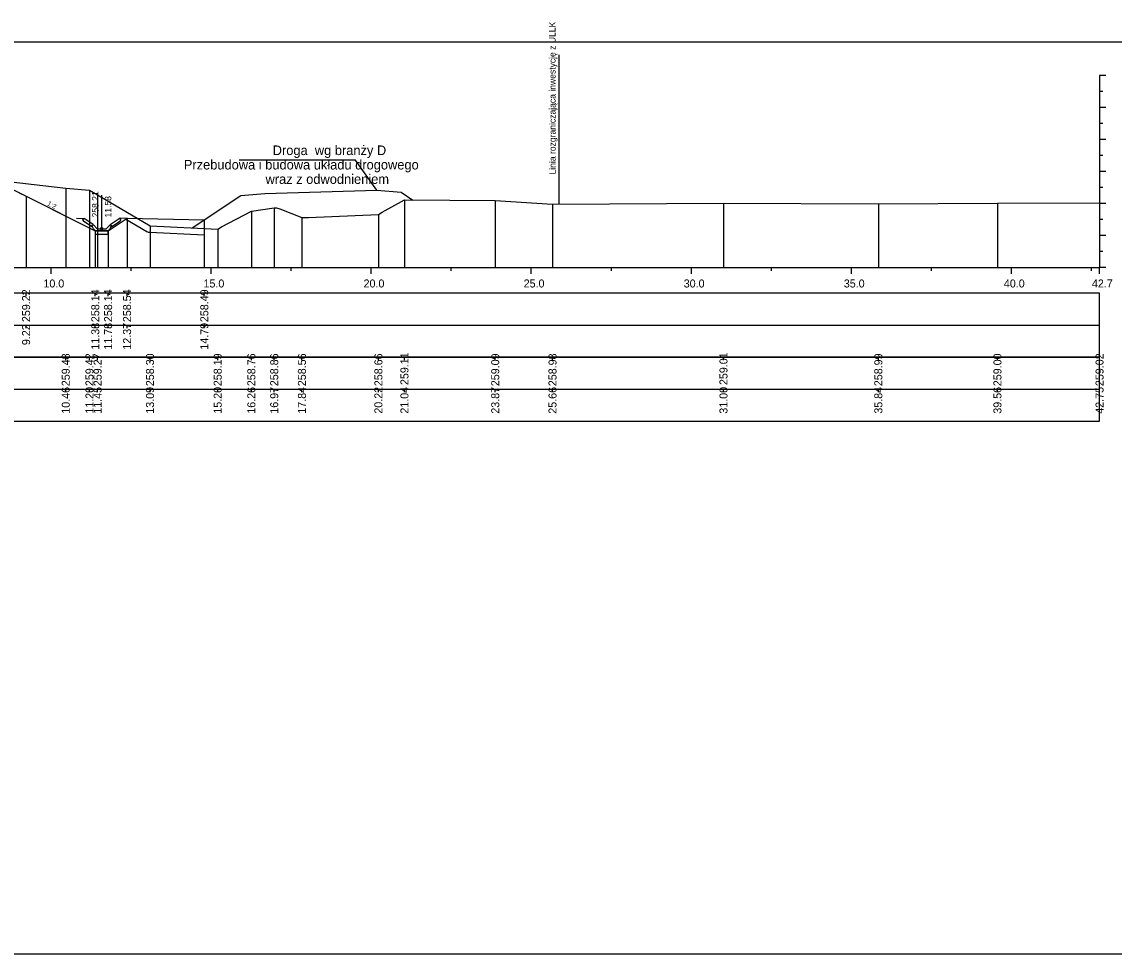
# Model space of a CAD drawing. Extents: x 6516023 to 6560129, y 5513077 to 5529206.
# Drawn here: x 6517232.3 to 6517266.42, y 5514518.16 to 5514547.28 of the extents above; entities that cross this region are included whole.
import ezdxf

# ---------------------------------------------------------------- set-up
doc = ezdxf.new("R2010")
doc.units = 0
for name, color, linetype in [('IR_default', 7, 'Continuous'), ('TOR_PRZEK_P-inne branze', 7, 'Continuous'), ('TOR_PRZEK_P-odwodnienie', 7, 'Continuous'), ('TOR_PRZEK_P-opisy', 7, 'Continuous'), ('TOR_PRZEK_P-tabelka istniejace', 7, 'Continuous'), ('TOR_PRZEK_P-tabelka projektowane', 7, 'Continuous'), ('TOR_PRZEK_P-teren istniejacy', 7, 'Continuous'), ('TOR_PRZEK_P-uklad odniesienia', 7, 'Continuous'), ('TOR_PRZEK_P-warstwa ochronna II', 7, 'Continuous'), ('TOR_PS_T-granica PKP-projektowana', 7, 'Continuous'), ('TOR_PS_T-skarpy projektowane', 7, 'Continuous'), ('TOR_RAMKI-ramka+tabelka 1', 7, 'Continuous')]:
    doc.layers.add(name, color=color, linetype=linetype)

msp = doc.modelspace()

# ---------------------------------------------------------------- linework, layer by layer
at = {"layer": 'IR_default'}
msp.add_lwpolyline([(6517232.212, 5514541.939), (6517232.433, 5514541.829), (6517234.047, 5514541.022), (6517234.594, 5514540.748), (6517234.893, 5514540.748), (6517234.994, 5514540.748), (6517235.431, 5514541.04), (6517235.586, 5514541.143), (6517237.999, 5514541.094)], dxfattribs=at)
at = {"layer": 'TOR_PRZEK_P-inne branze'}
for p, q in [((6517242.717, 5514542.956), (6517239.092, 5514542.956)), ((6517243.393, 5514542.022), (6517242.717, 5514542.956))]:
    msp.add_line(p, q, dxfattribs=at)
msp.add_lwpolyline([(6517237.621, 5514540.842), (6517239.143, 5514541.857), (6517239.893, 5514541.917), (6517241.643, 5514541.969), (6517243.393, 5514542.022), (6517244.143, 5514541.962), (6517244.515, 5514541.713)], dxfattribs=at)
at = {"layer": 'TOR_PRZEK_P-odwodnienie'}
for p, q in [((6517234.794, 5514540.818), (6517234.794, 5514541.862)), ((6517234.485, 5514540.878), (6517234.224, 5514541.052)), ((6517234.529, 5514540.944), (6517234.249, 5514541.131)), ((6517234.496, 5514540.894), (6517234.485, 5514540.878)), ((6517234.487, 5514540.913), (6517234.534, 5514540.937)), ((6517234.529, 5514540.944), (6517234.521, 5514540.932)), ((6517234.654, 5514540.818), (6517234.534, 5514540.937)), ((6517234.654, 5514540.818), (6517234.934, 5514540.818)), ((6517234.934, 5514540.818), (6517235.054, 5514540.937)), ((6517235.054, 5514540.937), (6517235.102, 5514540.913)), ((6517235.059, 5514540.944), (6517235.339, 5514541.131)), ((6517235.059, 5514540.944), (6517235.067, 5514540.932)), ((6517235.092, 5514540.894), (6517235.103, 5514540.878)), ((6517235.103, 5514540.878), (6517235.364, 5514541.052)), ((6517234.604, 5514540.748), (6517234.984, 5514540.748))]:
    msp.add_line(p, q, dxfattribs=at)
for points in [[(6517234.003, 5514541.143), (6517234.249, 5514541.131)], [(6517234.199, 5514541.104), (6517234.249, 5514541.131)], [(6517234.199, 5514541.104), (6517234.224, 5514541.052)], [(6517234.521, 5514540.932), (6517234.486, 5514540.913)], [(6517234.486, 5514540.913), (6517234.496, 5514540.894)], [(6517234.534, 5514540.818), (6517234.487, 5514540.913)], [(6517234.604, 5514540.748), (6517234.534, 5514540.818)], [(6517234.984, 5514540.748), (6517235.054, 5514540.818)], [(6517235.054, 5514540.818), (6517235.102, 5514540.913)], [(6517235.067, 5514540.932), (6517235.102, 5514540.913)], [(6517235.102, 5514540.913), (6517235.092, 5514540.894)], [(6517235.586, 5514541.143), (6517235.339, 5514541.131)], [(6517235.389, 5514541.104), (6517235.339, 5514541.131)], [(6517235.389, 5514541.104), (6517235.364, 5514541.052)], [(6517234.594, 5514540.748), (6517234.593, 5514540.749), (6517234.594, 5514540.748), (6517234.593, 5514540.748), (6517234.594, 5514540.748), (6517234.594, 5514540.748), (6517234.594, 5514540.748), (6517234.594, 5514540.749)], [(6517234.594, 5514540.749), (6517234.594, 5514540.749), (6517234.594, 5514540.749), (6517234.594, 5514540.748), (6517234.594, 5514540.749), (6517234.595, 5514540.748), (6517234.594, 5514540.749), (6517234.595, 5514540.749)], [(6517234.994, 5514540.748), (6517234.594, 5514540.748), (6517234.594, 5514540.648), (6517234.994, 5514540.648), (6517234.994, 5514540.748)], [(6517234.994, 5514540.748), (6517234.993, 5514540.749), (6517234.994, 5514540.748), (6517234.993, 5514540.748), (6517234.994, 5514540.748), (6517234.994, 5514540.748), (6517234.994, 5514540.748), (6517234.994, 5514540.749)], [(6517234.994, 5514540.749), (6517234.993, 5514540.749), (6517234.994, 5514540.749), (6517234.993, 5514540.748), (6517234.994, 5514540.749), (6517234.994, 5514540.748), (6517234.994, 5514540.749), (6517234.994, 5514540.749)]]:
    msp.add_lwpolyline(points, dxfattribs=at)
msp.add_circle((6517234.794, 5514540.818), 0.035, dxfattribs=at)
at = {"layer": 'TOR_PRZEK_P-tabelka istniejace'}
for p, q in [((6517233.671, 5514536.706), (6517233.671, 5514536.806)), ((6517234.412, 5514536.706), (6517234.412, 5514536.806)), ((6517234.667, 5514536.706), (6517234.667, 5514536.806)), ((6517236.303, 5514536.706), (6517236.303, 5514536.806)), ((6517238.417, 5514536.706), (6517238.417, 5514536.806)), ((6517239.469, 5514536.706), (6517239.469, 5514536.806)), ((6517240.183, 5514536.706), (6517240.183, 5514536.806)), ((6517241.048, 5514536.706), (6517241.048, 5514536.806)), ((6517243.437, 5514536.706), (6517243.437, 5514536.806)), ((6517244.25, 5514536.706), (6517244.25, 5514536.806)), ((6517247.087, 5514536.706), (6517247.087, 5514536.806)), ((6517248.875, 5514536.706), (6517248.875, 5514536.806)), ((6517254.216, 5514536.706), (6517254.216, 5514536.806)), ((6517259.053, 5514536.706), (6517259.053, 5514536.806)), ((6517262.773, 5514536.706), (6517262.773, 5514536.806)), ((6517265.963, 5514536.706), (6517265.963, 5514536.806)), ((6517182.163, 5514535.806), (6517265.963, 5514535.806)), ((6517233.671, 5514535.706), (6517233.671, 5514535.806)), ((6517234.412, 5514535.706), (6517234.412, 5514535.806)), ((6517234.667, 5514535.706), (6517234.667, 5514535.806)), ((6517236.303, 5514535.706), (6517236.303, 5514535.806)), ((6517238.417, 5514535.706), (6517238.417, 5514535.806)), ((6517239.469, 5514535.706), (6517239.469, 5514535.806)), ((6517240.183, 5514535.706), (6517240.183, 5514535.806)), ((6517241.048, 5514535.706), (6517241.048, 5514535.806)), ((6517243.437, 5514535.706), (6517243.437, 5514535.806)), ((6517244.25, 5514535.706), (6517244.25, 5514535.806)), ((6517247.087, 5514535.706), (6517247.087, 5514535.806)), ((6517248.875, 5514535.706), (6517248.875, 5514535.806)), ((6517254.216, 5514535.706), (6517254.216, 5514535.806)), ((6517259.053, 5514535.706), (6517259.053, 5514535.806)), ((6517262.773, 5514535.706), (6517262.773, 5514535.806)), ((6517265.963, 5514535.706), (6517265.963, 5514535.806))]:
    msp.add_line(p, q, dxfattribs=at)
for points in [[(6517233.671, 5514542.083), (6517233.671, 5514539.806), (6517233.671, 5514539.676), (6517233.671, 5514539.606)], [(6517234.412, 5514542.025), (6517234.412, 5514539.806), (6517234.412, 5514539.676), (6517234.412, 5514539.606)], [(6517234.667, 5514541.877), (6517234.667, 5514539.806), (6517234.667, 5514539.676), (6517234.667, 5514539.606)], [(6517244.25, 5514541.715), (6517244.25, 5514539.806), (6517244.25, 5514539.676), (6517244.25, 5514539.606)], [(6517247.087, 5514541.697), (6517247.087, 5514539.806), (6517247.087, 5514539.676), (6517247.087, 5514539.606)], [(6517248.875, 5514541.588), (6517248.875, 5514539.806), (6517248.875, 5514539.676), (6517248.875, 5514539.606)], [(6517254.216, 5514541.612), (6517254.216, 5514539.806), (6517254.216, 5514539.676), (6517254.216, 5514539.606)], [(6517259.053, 5514541.594), (6517259.053, 5514539.806), (6517259.053, 5514539.676), (6517259.053, 5514539.606)], [(6517262.773, 5514541.61), (6517262.773, 5514539.806), (6517262.773, 5514539.676), (6517262.773, 5514539.606)], [(6517265.963, 5514541.63), (6517265.963, 5514539.806), (6517265.963, 5514539.676), (6517265.963, 5514539.606)], [(6517239.469, 5514541.37), (6517239.469, 5514539.806), (6517239.469, 5514539.676), (6517239.469, 5514539.606)], [(6517240.183, 5514541.47), (6517240.183, 5514539.806), (6517240.183, 5514539.676), (6517240.183, 5514539.606)], [(6517241.048, 5514541.162), (6517241.048, 5514539.806), (6517241.048, 5514539.676), (6517241.048, 5514539.606)], [(6517243.437, 5514541.266), (6517243.437, 5514539.806), (6517243.437, 5514539.676), (6517243.437, 5514539.606)], [(6517236.303, 5514540.905), (6517236.303, 5514539.806), (6517236.303, 5514539.676), (6517236.303, 5514539.606)], [(6517238.417, 5514540.801), (6517238.417, 5514539.806), (6517238.417, 5514539.676), (6517238.417, 5514539.606)]]:
    msp.add_lwpolyline(points, dxfattribs=at)
msp.add_lwpolyline([(6517182.163, 5514536.806), (6517182.163, 5514534.806), (6517265.963, 5514534.806), (6517265.963, 5514536.806)], close=True, dxfattribs=at)
at = {"layer": 'TOR_PRZEK_P-tabelka projektowane'}
for p, q in [((6517232.432, 5514538.706), (6517232.432, 5514538.806)), ((6517234.594, 5514538.706), (6517234.594, 5514538.806)), ((6517234.994, 5514538.706), (6517234.994, 5514538.806)), ((6517235.586, 5514538.706), (6517235.586, 5514538.806)), ((6517237.999, 5514538.706), (6517237.999, 5514538.806)), ((6517182.163, 5514537.806), (6517265.963, 5514537.806)), ((6517232.432, 5514537.706), (6517232.432, 5514537.806)), ((6517234.594, 5514537.706), (6517234.594, 5514537.806)), ((6517234.994, 5514537.706), (6517234.994, 5514537.806)), ((6517235.586, 5514537.706), (6517235.586, 5514537.806)), ((6517237.999, 5514537.706), (6517237.999, 5514537.806))]:
    msp.add_line(p, q, dxfattribs=at)
for points in [[(6517232.432, 5514541.829), (6517232.432, 5514539.806), (6517232.432, 5514539.676), (6517232.432, 5514539.606)], [(6517235.586, 5514541.143), (6517235.586, 5514539.806), (6517235.586, 5514539.676), (6517235.586, 5514539.606)], [(6517237.999, 5514541.094), (6517237.999, 5514539.806), (6517237.999, 5514539.676), (6517237.999, 5514539.606)], [(6517234.594, 5514540.749), (6517234.594, 5514539.806), (6517234.594, 5514539.676), (6517234.594, 5514539.606)], [(6517234.994, 5514540.749), (6517234.994, 5514539.806), (6517234.994, 5514539.676), (6517234.994, 5514539.606)]]:
    msp.add_lwpolyline(points, dxfattribs=at)
msp.add_lwpolyline([(6517182.163, 5514538.806), (6517182.163, 5514536.806), (6517265.963, 5514536.806), (6517265.963, 5514538.806)], close=True, dxfattribs=at)
at = {"layer": 'TOR_PRZEK_P-teren istniejacy'}
msp.add_lwpolyline([(6517230.521, 5514542.449), (6517233.671, 5514542.083), (6517234.412, 5514542.025), (6517234.667, 5514541.877), (6517236.303, 5514540.905), (6517238.417, 5514540.801), (6517238.532, 5514540.878), (6517239.469, 5514541.37), (6517240.183, 5514541.47), (6517240.253, 5514541.465), (6517240.354, 5514541.434), (6517241.048, 5514541.162), (6517241.254, 5514541.171), (6517243.437, 5514541.266), (6517243.554, 5514541.329), (6517244.25, 5514541.715), (6517247.087, 5514541.697), (6517248.875, 5514541.588), (6517254.216, 5514541.612), (6517259.053, 5514541.594), (6517262.773, 5514541.61), (6517265.963, 5514541.63)], dxfattribs=at)
at = {"layer": 'TOR_PRZEK_P-uklad odniesienia'}
for p, q in [((6517265.963, 5514545.606), (6517265.963, 5514539.606)), ((6517266.163, 5514545.606), (6517265.963, 5514545.606)), ((6517266.063, 5514545.106), (6517265.963, 5514545.106)), ((6517266.163, 5514544.606), (6517265.963, 5514544.606)), ((6517266.063, 5514544.106), (6517265.963, 5514544.106)), ((6517266.163, 5514543.606), (6517265.963, 5514543.606)), ((6517266.063, 5514543.106), (6517265.963, 5514543.106)), ((6517266.163, 5514542.606), (6517265.963, 5514542.606)), ((6517266.063, 5514542.106), (6517265.963, 5514542.106)), ((6517266.163, 5514541.606), (6517265.963, 5514541.606)), ((6517266.063, 5514541.106), (6517265.963, 5514541.106)), ((6517266.163, 5514540.606), (6517265.963, 5514540.606)), ((6517266.063, 5514540.106), (6517265.963, 5514540.106)), ((6517185.963, 5514539.606), (6517265.963, 5514539.606)), ((6517233.213, 5514539.406), (6517233.213, 5514539.606)), ((6517235.713, 5514539.506), (6517235.713, 5514539.606)), ((6517238.213, 5514539.406), (6517238.213, 5514539.606)), ((6517240.713, 5514539.506), (6517240.713, 5514539.606)), ((6517243.213, 5514539.406), (6517243.213, 5514539.606)), ((6517245.713, 5514539.506), (6517245.713, 5514539.606)), ((6517248.213, 5514539.406), (6517248.213, 5514539.606)), ((6517250.713, 5514539.506), (6517250.713, 5514539.606)), ((6517253.213, 5514539.406), (6517253.213, 5514539.606)), ((6517255.713, 5514539.506), (6517255.713, 5514539.606)), ((6517258.213, 5514539.406), (6517258.213, 5514539.606)), ((6517260.713, 5514539.506), (6517260.713, 5514539.606)), ((6517263.213, 5514539.406), (6517263.213, 5514539.606)), ((6517265.713, 5514539.506), (6517265.713, 5514539.606)), ((6517265.963, 5514539.406), (6517265.963, 5514539.606)), ((6517266.163, 5514539.606), (6517265.963, 5514539.606))]:
    msp.add_line(p, q, dxfattribs=at)
at = {"layer": 'TOR_PRZEK_P-warstwa ochronna II'}
msp.add_lwpolyline([(6517205.307, 5514541.335), (6517206.636, 5514541.322), (6517207.221, 5514540.932), (6517207.621, 5514540.932), (6517209.805, 5514542.024), (6517210.675, 5514542.458), (6517214.175, 5514542.598), (6517214.924, 5514542.628), (6517216.475, 5514542.69), (6517216.875, 5514542.524), (6517218.713, 5514542.598), (6517219.463, 5514542.628), (6517220.663, 5514542.676), (6517221.263, 5514542.676), (6517222.463, 5514542.628), (6517223.213, 5514542.598), (6517226.513, 5514542.466), (6517227.263, 5514542.436), (6517231.563, 5514542.264), (6517232.432, 5514541.829), (6517234.594, 5514540.749), (6517234.994, 5514540.749), (6517235.586, 5514541.143), (6517237.999, 5514541.094)], dxfattribs=at)
at = {"layer": 'TOR_PS_T-granica PKP-projektowana'}
msp.add_line((6517249.083, 5514541.588), (6517249.083, 5514546.246), dxfattribs=at)
at = {"layer": 'TOR_PS_T-skarpy projektowane'}
msp.add_line((6517236.293, 5514540.705), (6517237.999, 5514540.621), dxfattribs=at)
msp.add_lwpolyline([(6517235.551, 5514541.119), (6517236.201, 5514540.733)], dxfattribs=at)
msp.add_arc((6517236.303, 5514540.905), 0.2, 239.2795, 267.1884, dxfattribs=at)
at = {"layer": 'TOR_RAMKI-ramka+tabelka 1'}
msp.add_lwpolyline([(6517179.513, 5514546.656), (6517427.013, 5514546.656), (6517427.013, 5514518.156), (6517179.513, 5514518.156)], close=True, dxfattribs=at)

# ---------------------------------------------------------------- texts
at = {"layer": 'TOR_PRZEK_P-inne branze'}
for s, p in [('Droga  wg branży D', (6517240.136, 5514543.117)), ('Przebudowa i budowa układu drogowego', (6517237.359, 5514542.667)), ('wraz z odwodnieniem ', (6517239.911, 5514542.217))]:
    msp.add_text(s, height=0.3, dxfattribs=at).set_placement(p)
at = {"layer": 'TOR_PRZEK_P-odwodnienie'}
for s, p in [('258.21', (6517234.694, 5514541.168)), ('11.58', (6517235.094, 5514541.168))]:
    msp.add_text(s, height=0.2, rotation=90, dxfattribs=at).set_placement(p)
at = {"layer": 'TOR_PRZEK_P-opisy'}
msp.add_text('1:2', height=0.15, rotation=332.9299, dxfattribs=at).set_placement((6517233.076, 5514541.557))
at = {"layer": 'TOR_PRZEK_P-tabelka istniejace'}
for s, p in [('259.48', (6517233.796, 5514535.898)), ('259.42', (6517234.537, 5514535.9)), ('259.27', (6517234.792, 5514535.898)), ('258.30', (6517236.428, 5514535.898)), ('258.19', (6517238.542, 5514535.898)), ('258.76', (6517239.594, 5514535.898)), ('258.86', (6517240.308, 5514535.898)), ('258.56', (6517241.173, 5514535.898)), ('258.66', (6517243.562, 5514535.898)), ('259.11', (6517244.375, 5514535.933)), ('259.09', (6517247.212, 5514535.898)), ('258.98', (6517249, 5514535.898)), ('259.01', (6517254.341, 5514535.933)), ('258.99', (6517259.178, 5514535.898)), ('259.00', (6517262.898, 5514535.898)), ('259.02', (6517266.088, 5514535.9)), ('10.46', (6517233.796, 5514535.038)), ('11.20', (6517234.537, 5514535.038)), ('11.45', (6517234.792, 5514535.037)), ('13.09', (6517236.428, 5514535.038)), ('15.20', (6517238.542, 5514535.038)), ('16.26', (6517239.594, 5514535.038)), ('16.97', (6517240.308, 5514535.038)), ('17.84', (6517241.173, 5514535.039)), ('20.22', (6517243.562, 5514535.04)), ('21.04', (6517244.375, 5514535.039)), ('23.87', (6517247.212, 5514535.038)), ('25.66', (6517249, 5514535.038)), ('31.00', (6517254.341, 5514535.038)), ('35.84', (6517259.178, 5514535.039)), ('39.56', (6517262.898, 5514535.038)), ('42.75', (6517266.088, 5514535.037))]:
    msp.add_text(s, height=0.25, rotation=90, dxfattribs=at).set_placement(p)
at = {"layer": 'TOR_PRZEK_P-tabelka projektowane'}
for s, p in [('259.22', (6517232.557, 5514537.9)), ('258.14', (6517234.719, 5514537.899)), ('258.14', (6517235.119, 5514537.899)), ('258.54', (6517235.711, 5514537.899)), ('258.49', (6517238.124, 5514537.898)), ('9.22', (6517232.557, 5514537.18)), ('11.38', (6517234.719, 5514537.038)), ('11.78', (6517235.119, 5514537.038)), ('12.37', (6517235.711, 5514537.038)), ('14.79', (6517238.124, 5514537.038))]:
    msp.add_text(s, height=0.25, rotation=90, dxfattribs=at).set_placement(p)
at = {"layer": 'TOR_PRZEK_P-uklad odniesienia'}
for s, p in [('10.0', (6517232.974, 5514538.981)), ('15.0', (6517237.974, 5514538.981)), ('20.0', (6517242.974, 5514538.981)), ('25.0', (6517247.974, 5514538.981)), ('30.0', (6517252.974, 5514538.981)), ('35.0', (6517257.974, 5514538.981)), ('40.0', (6517262.974, 5514538.981)), ('42.7', (6517265.724, 5514538.981))]:
    msp.add_text(s, height=0.25, dxfattribs=at).set_placement(p)
at = {"layer": 'TOR_PS_T-granica PKP-projektowana'}
msp.add_text('Linia rozgraniczająca inwestycję z ULLK', height=0.2, rotation=90.0511, dxfattribs=at).set_placement((6517248.973, 5514542.51))

doc.saveas('drawing.dxf')
